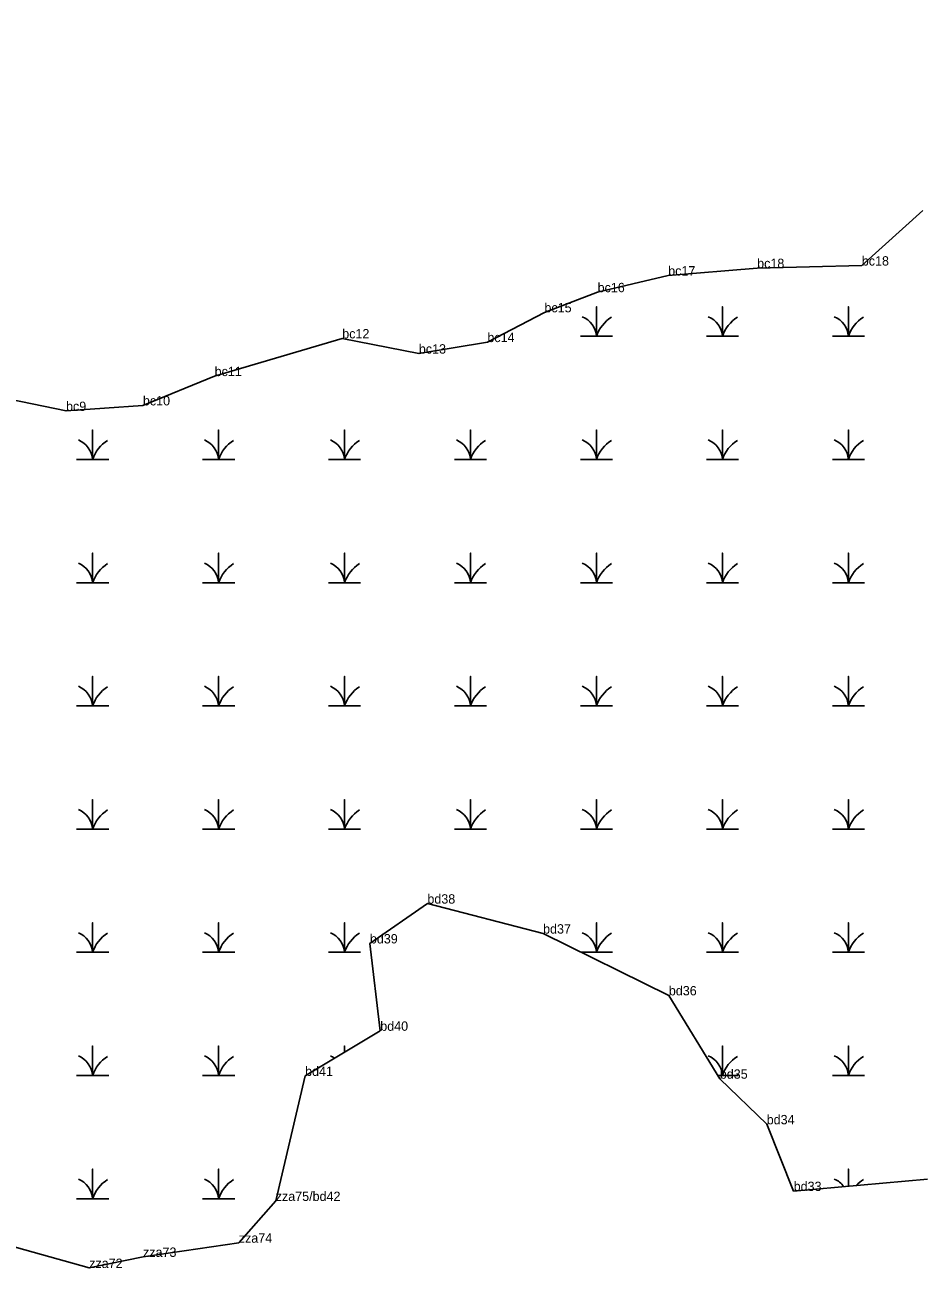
# Model space of a CAD drawing. Extents: x 2072529 to 2268796, y 436423 to 470406.
# Drawn here: x 2214824 to 2215304, y 439449 to 440113 of the extents above; entities that cross this region are included whole.
import ezdxf

# ---------------------------------------------------------------- set-up
doc = ezdxf.new("R2010")
doc.units = 0
for name, color, linetype in [('Exist Environmental Wetland Boundary Cogo Comment', 7, 'Continuous'), ('Exist Environmental Wetland Boundary Cogo Point CELL', 7, 'Continuous'), ('Old_Level_20', 7, 'Continuous')]:
    doc.layers.add(name, color=color, linetype=linetype)

msp = doc.modelspace()

# ---------------------------------------------------------------- linework, layer by layer
at = {"layer": 'Exist Environmental Wetland Boundary Cogo Point CELL'}
for points in [[(2215120.8, 439946.79), (2215129.4, 439946.79), (2215129.4, 439962.57), (2215129.4, 439946.79), (2215138, 439946.79)], [(2215188.05, 439946.79), (2215196.65, 439946.79), (2215196.65, 439962.57), (2215196.65, 439946.79), (2215205.25, 439946.79)], [(2215255.3, 439946.79), (2215263.9, 439946.79), (2215263.9, 439962.57), (2215263.9, 439946.79), (2215272.5, 439946.79)], [(2214851.8, 439880.99), (2214860.4, 439880.99), (2214860.4, 439896.77), (2214860.4, 439880.99), (2214869, 439880.99)], [(2214919.05, 439880.99), (2214927.65, 439880.99), (2214927.65, 439896.77), (2214927.65, 439880.99), (2214936.25, 439880.99)], [(2214986.3, 439880.99), (2214994.9, 439880.99), (2214994.9, 439896.77), (2214994.9, 439880.99), (2215003.5, 439880.99)], [(2215053.55, 439880.99), (2215062.15, 439880.99), (2215062.15, 439896.77), (2215062.15, 439880.99), (2215070.75, 439880.99)], [(2215120.8, 439880.99), (2215129.4, 439880.99), (2215129.4, 439896.77), (2215129.4, 439880.99), (2215138, 439880.99)], [(2215188.05, 439880.99), (2215196.65, 439880.99), (2215196.65, 439896.77), (2215196.65, 439880.99), (2215205.25, 439880.99)], [(2215255.3, 439880.99), (2215263.9, 439880.99), (2215263.9, 439896.77), (2215263.9, 439880.99), (2215272.5, 439880.99)], [(2214851.8, 439815.19), (2214860.4, 439815.19), (2214860.4, 439830.97), (2214860.4, 439815.19), (2214869, 439815.19)], [(2214919.05, 439815.19), (2214927.65, 439815.19), (2214927.65, 439830.97), (2214927.65, 439815.19), (2214936.25, 439815.19)], [(2214986.3, 439815.19), (2214994.9, 439815.19), (2214994.9, 439830.97), (2214994.9, 439815.19), (2215003.5, 439815.19)], [(2215053.55, 439815.19), (2215062.15, 439815.19), (2215062.15, 439830.97), (2215062.15, 439815.19), (2215070.75, 439815.19)], [(2215120.8, 439815.19), (2215129.4, 439815.19), (2215129.4, 439830.97), (2215129.4, 439815.19), (2215138, 439815.19)], [(2215188.05, 439815.19), (2215196.65, 439815.19), (2215196.65, 439830.97), (2215196.65, 439815.19), (2215205.25, 439815.19)], [(2215255.3, 439815.19), (2215263.9, 439815.19), (2215263.9, 439830.97), (2215263.9, 439815.19), (2215272.5, 439815.19)], [(2214851.8, 439749.39), (2214860.4, 439749.39), (2214860.4, 439765.17), (2214860.4, 439749.39), (2214869, 439749.39)], [(2214919.05, 439749.39), (2214927.65, 439749.39), (2214927.65, 439765.17), (2214927.65, 439749.39), (2214936.25, 439749.39)], [(2214986.3, 439749.39), (2214994.9, 439749.39), (2214994.9, 439765.17), (2214994.9, 439749.39), (2215003.5, 439749.39)], [(2215053.55, 439749.39), (2215062.15, 439749.39), (2215062.15, 439765.17), (2215062.15, 439749.39), (2215070.75, 439749.39)], [(2215120.8, 439749.39), (2215129.4, 439749.39), (2215129.4, 439765.17), (2215129.4, 439749.39), (2215138, 439749.39)], [(2215188.05, 439749.39), (2215196.65, 439749.39), (2215196.65, 439765.17), (2215196.65, 439749.39), (2215205.25, 439749.39)], [(2215255.3, 439749.39), (2215263.9, 439749.39), (2215263.9, 439765.17), (2215263.9, 439749.39), (2215272.5, 439749.39)], [(2214851.8, 439683.59), (2214860.4, 439683.59), (2214860.4, 439699.37), (2214860.4, 439683.59), (2214869, 439683.59)], [(2214919.05, 439683.59), (2214927.65, 439683.59), (2214927.65, 439699.37), (2214927.65, 439683.59), (2214936.25, 439683.59)], [(2214986.3, 439683.59), (2214994.9, 439683.59), (2214994.9, 439699.37), (2214994.9, 439683.59), (2215003.5, 439683.59)], [(2215053.55, 439683.59), (2215062.15, 439683.59), (2215062.15, 439699.37), (2215062.15, 439683.59), (2215070.75, 439683.59)], [(2215120.8, 439683.59), (2215129.4, 439683.59), (2215129.4, 439699.37), (2215129.4, 439683.59), (2215138, 439683.59)], [(2215188.05, 439683.59), (2215196.65, 439683.59), (2215196.65, 439699.37), (2215196.65, 439683.59), (2215205.25, 439683.59)], [(2215255.3, 439683.59), (2215263.9, 439683.59), (2215263.9, 439699.37), (2215263.9, 439683.59), (2215272.5, 439683.59)], [(2214851.8, 439617.79), (2214860.4, 439617.79), (2214860.4, 439633.57), (2214860.4, 439617.79), (2214869, 439617.79)], [(2214919.05, 439617.79), (2214927.65, 439617.79), (2214927.65, 439633.57), (2214927.65, 439617.79), (2214936.25, 439617.79)], [(2214986.3, 439617.79), (2214994.9, 439617.79), (2214994.9, 439633.57), (2214994.9, 439617.79), (2215003.5, 439617.79)], [(2215121.2, 439617.79), (2215129.4, 439617.79), (2215129.4, 439633.57), (2215129.4, 439617.79), (2215138, 439617.79)], [(2215188.05, 439617.79), (2215196.65, 439617.79), (2215196.65, 439633.57), (2215196.65, 439617.79), (2215205.25, 439617.79)], [(2215255.3, 439617.79), (2215263.9, 439617.79), (2215263.9, 439633.57), (2215263.9, 439617.79), (2215272.5, 439617.79)], [(2214851.8, 439551.99), (2214860.4, 439551.99), (2214860.4, 439567.77), (2214860.4, 439551.99), (2214869, 439551.99)], [(2214919.05, 439551.99), (2214927.65, 439551.99), (2214927.65, 439567.77), (2214927.65, 439551.99), (2214936.25, 439551.99)], [(2214994.9, 439564.4), (2214994.9, 439567.77), (2214994.9, 439564.4)], [(2215194.17, 439551.99), (2215196.65, 439551.99), (2215196.65, 439567.77), (2215196.65, 439551.99), (2215205.25, 439551.99)], [(2215255.3, 439551.99), (2215263.9, 439551.99), (2215263.9, 439567.77), (2215263.9, 439551.99), (2215272.5, 439551.99)], [(2214851.8, 439486.19), (2214860.4, 439486.19), (2214860.4, 439501.97), (2214860.4, 439486.19), (2214869, 439486.19)], [(2214919.05, 439486.19), (2214927.65, 439486.19), (2214927.65, 439501.97), (2214927.65, 439486.19), (2214936.25, 439486.19)], [(2215263.9, 439492.87), (2215263.9, 439501.97), (2215263.9, 439492.87)]]:
    msp.add_lwpolyline(points, dxfattribs=at)
for centre, radius, start, end in [((2215117.13, 439945.9), 12.3, 4.14034, 67.53497), ((2215147.64, 439940.72), 19.22, 122.12745, 161.62219), ((2215184.38, 439945.9), 12.3, 4.14034, 67.53497), ((2215214.89, 439940.72), 19.22, 122.12745, 161.62219), ((2215251.63, 439945.9), 12.3, 4.14034, 67.53497), ((2215282.14, 439940.72), 19.22, 122.12745, 161.62219), ((2214848.13, 439880.1), 12.3, 4.14034, 67.53497), ((2214878.64, 439874.92), 19.22, 122.12745, 161.62219), ((2214915.38, 439880.1), 12.3, 4.14034, 67.53497), ((2214945.89, 439874.92), 19.22, 122.12745, 161.62219), ((2214982.63, 439880.1), 12.3, 4.14034, 67.53497), ((2215013.14, 439874.92), 19.22, 122.12745, 161.62219), ((2215049.88, 439880.1), 12.3, 4.14034, 67.53497), ((2215080.39, 439874.92), 19.22, 122.12745, 161.62219), ((2215117.13, 439880.1), 12.3, 4.14034, 67.53497), ((2215147.64, 439874.92), 19.22, 122.12745, 161.62219), ((2215184.38, 439880.1), 12.3, 4.14034, 67.53497), ((2215214.89, 439874.92), 19.22, 122.12745, 161.62219), ((2215251.63, 439880.1), 12.3, 4.14034, 67.53497), ((2215282.14, 439874.92), 19.22, 122.12745, 161.62219), ((2214848.13, 439814.3), 12.3, 4.14034, 67.53497), ((2214878.64, 439809.12), 19.22, 122.12745, 161.62219), ((2214915.38, 439814.3), 12.3, 4.14034, 67.53497), ((2214945.89, 439809.12), 19.22, 122.12745, 161.62219), ((2214982.63, 439814.3), 12.3, 4.14034, 67.53497), ((2215013.14, 439809.12), 19.22, 122.12745, 161.62219), ((2215049.88, 439814.3), 12.3, 4.14034, 67.53497), ((2215080.39, 439809.12), 19.22, 122.12745, 161.62219), ((2215117.13, 439814.3), 12.3, 4.14034, 67.53497), ((2215147.64, 439809.12), 19.22, 122.12745, 161.62219), ((2215184.38, 439814.3), 12.3, 4.14034, 67.53497), ((2215214.89, 439809.12), 19.22, 122.12745, 161.62219), ((2215251.63, 439814.3), 12.3, 4.14034, 67.53497), ((2215282.14, 439809.12), 19.22, 122.12745, 161.62219), ((2214848.13, 439748.5), 12.3, 4.14034, 67.53497), ((2214878.64, 439743.32), 19.22, 122.12745, 161.62219), ((2214915.38, 439748.5), 12.3, 4.14034, 67.53497), ((2214945.89, 439743.32), 19.22, 122.12745, 161.62219), ((2214982.63, 439748.5), 12.3, 4.14034, 67.53497), ((2215013.14, 439743.32), 19.22, 122.12745, 161.62219), ((2215049.88, 439748.5), 12.3, 4.14034, 67.53497), ((2215080.39, 439743.32), 19.22, 122.12745, 161.62219), ((2215117.13, 439748.5), 12.3, 4.14034, 67.53497), ((2215147.64, 439743.32), 19.22, 122.12745, 161.62219), ((2215184.38, 439748.5), 12.3, 4.14034, 67.53497), ((2215214.89, 439743.32), 19.22, 122.12745, 161.62219), ((2215251.63, 439748.5), 12.3, 4.14034, 67.53497), ((2215282.14, 439743.32), 19.22, 122.12745, 161.62219), ((2214848.13, 439682.7), 12.3, 4.14034, 67.53497), ((2214878.64, 439677.52), 19.22, 122.12745, 161.62219), ((2214915.38, 439682.7), 12.3, 4.14034, 67.53497), ((2214945.89, 439677.52), 19.22, 122.12745, 161.62219), ((2214982.63, 439682.7), 12.3, 4.14034, 67.53497), ((2215013.14, 439677.52), 19.22, 122.12745, 161.62219), ((2215049.88, 439682.7), 12.3, 4.14034, 67.53497), ((2215080.39, 439677.52), 19.22, 122.12745, 161.62219), ((2215117.13, 439682.7), 12.3, 4.14034, 67.53497), ((2215147.64, 439677.52), 19.22, 122.12745, 161.62219), ((2215184.38, 439682.7), 12.3, 4.14034, 67.53497), ((2215214.89, 439677.52), 19.22, 122.12745, 161.62219), ((2215251.63, 439682.7), 12.3, 4.14034, 67.53497), ((2215282.14, 439677.52), 19.22, 122.12745, 161.62219), ((2214848.13, 439616.9), 12.3, 4.14034, 67.53497), ((2214878.64, 439611.72), 19.22, 122.12745, 161.62219), ((2214915.38, 439616.9), 12.3, 4.14034, 67.53497), ((2214945.89, 439611.72), 19.22, 122.12745, 161.62219), ((2214982.63, 439616.9), 12.3, 4.14034, 67.53497), ((2215013.14, 439611.72), 19.22, 122.12745, 161.62219), ((2215117.13, 439616.9), 12.3, 4.14034, 67.53497), ((2215147.64, 439611.72), 19.22, 122.12745, 161.62219), ((2215184.38, 439616.9), 12.3, 4.14034, 67.53497), ((2215214.89, 439611.72), 19.22, 122.12745, 161.62219), ((2215251.63, 439616.9), 12.3, 4.14034, 67.53497), ((2215282.14, 439611.72), 19.22, 122.12745, 161.62219), ((2214848.13, 439551.1), 12.3, 4.14034, 67.53497), ((2214878.64, 439545.92), 19.22, 122.12745, 161.62219), ((2214915.38, 439551.1), 12.3, 4.14034, 67.53497), ((2214945.89, 439545.92), 19.22, 122.12745, 161.62219), ((2214982.63, 439551.1), 12.3, 55.41579, 67.53497), ((2215184.38, 439551.1), 12.3, 4.14034, 67.53497), ((2215214.89, 439545.92), 19.22, 122.12745, 161.62219), ((2215251.63, 439551.1), 12.3, 4.14034, 67.53497), ((2215282.14, 439545.92), 19.22, 122.12745, 161.62219), ((2214848.13, 439485.3), 12.3, 4.14034, 67.53497), ((2214878.64, 439480.12), 19.22, 122.12745, 161.62219), ((2214915.38, 439485.3), 12.3, 4.14034, 67.53497), ((2214945.89, 439480.12), 19.22, 122.12745, 161.62219), ((2215251.63, 439485.3), 12.3, 36.75102, 67.53497), ((2215282.14, 439480.12), 19.22, 122.12745, 136.98485)]:
    msp.add_arc(centre, radius, start, end, dxfattribs=at)
at = {"layer": 'Old_Level_20'}
for p, q in [((2215303.54, 440013.99), (2215303.54, 440013.99)), ((2215215.16, 439983.25), (2215215.16, 439983.25)), ((2215271.02, 439984.57), (2215271.02, 439984.57)), ((2215167.67, 439979.26), (2215167.67, 439979.26)), ((2215129.98, 439970.34), (2215129.98, 439970.34)), ((2215101.61, 439959.58), (2215101.61, 439959.58)), ((2214993.67, 439945.68), (2214993.67, 439945.68)), ((2215071.14, 439943.7), (2215071.14, 439943.7)), ((2215034.57, 439937.55), (2215034.57, 439937.55)), ((2214925.55, 439925.54), (2214925.55, 439925.54)), ((2214887.26, 439909.88), (2214887.26, 439909.88)), ((2214846.21, 439906.91), (2214846.21, 439906.91)), ((2215039.12, 439643.79), (2215039.12, 439643.79)), ((2215100.88, 439627.77), (2215100.88, 439627.77)), ((2215008.43, 439622.52), (2215008.43, 439622.52)), ((2215168.02, 439594.78), (2215168.02, 439594.78)), ((2215013.96, 439575.86), (2215013.96, 439575.86)), ((2214973.84, 439551.74), (2214973.84, 439551.74)), ((2215195.22, 439550.26), (2215195.22, 439550.26)), ((2215220.25, 439525.91), (2215220.25, 439525.91)), ((2214958.15, 439484.96), (2214958.15, 439484.96)), ((2215234.65, 439490.29), (2215234.65, 439490.29)), ((2214938.43, 439462.67), (2214938.43, 439462.67)), ((2214887.32, 439455.11), (2214887.32, 439455.11)), ((2214858.58, 439449.17), (2214858.58, 439449.17))]:
    msp.add_line(p, q, dxfattribs=at)
for points in [[(2214667.01, 440113.14), (2214653.54, 440085.32), (2214640.79, 440044.09), (2214670.86, 440006.51), (2214705.05, 439986.15), (2214750.6, 439980.47), (2214768.48, 439956.79), (2214803.77, 439915.77), (2214846.21, 439906.91), (2214887.26, 439909.88), (2214925.55, 439925.54), (2214993.67, 439945.68), (2215034.57, 439937.55), (2215071.14, 439943.7), (2215101.61, 439959.58), (2215129.98, 439970.34), (2215167.67, 439979.26), (2215215.16, 439983.25), (2215271.02, 439984.57), (2215303.54, 440013.99)], [(2214798.67, 439466.07), (2214858.58, 439449.17), (2214887.32, 439455.11), (2214938.43, 439462.67), (2214958.15, 439484.96), (2214973.84, 439551.74), (2215013.96, 439575.86), (2215008.43, 439622.52), (2215039.12, 439643.79), (2215100.88, 439627.77), (2215168.02, 439594.78), (2215195.22, 439550.26), (2215220.25, 439525.91), (2215234.65, 439490.29), (2215306.13, 439496.6)]]:
    msp.add_lwpolyline(points, dxfattribs=at)

# ---------------------------------------------------------------- texts
at = {"layer": 'Exist Environmental Wetland Boundary Cogo Comment'}
for s, p in [('bc18', (2215271.02, 439984.57)), ('bc17', (2215167.67, 439979.26)), ('bc18', (2215215.16, 439983.25)), ('bc16', (2215129.98, 439970.34)), ('bc15', (2215101.61, 439959.58)), ('bc12', (2214993.67, 439945.68)), ('bc14', (2215071.14, 439943.7)), ('bc13', (2215034.57, 439937.55)), ('bc11', (2214925.55, 439925.54)), ('bc9', (2214846.21, 439906.91)), ('bc10', (2214887.26, 439909.88)), ('bd38', (2215039.12, 439643.79)), ('bd37', (2215100.88, 439627.77)), ('bd39', (2215008.43, 439622.52)), ('bd36', (2215168.02, 439594.78)), ('bd40', (2215013.96, 439575.86)), ('bd41', (2214973.84, 439551.74)), ('bd35', (2215195.22, 439550.26)), ('bd34', (2215220.25, 439525.91)), ('bd33', (2215234.65, 439490.29)), ('zza75/bd42', (2214958.15, 439484.96)), ('zza74', (2214938.43, 439462.67)), ('zza73', (2214887.32, 439455.11)), ('zza72', (2214858.58, 439449.17))]:
    msp.add_text(s, height=5, dxfattribs=at).set_placement(p)

doc.saveas('drawing.dxf')
